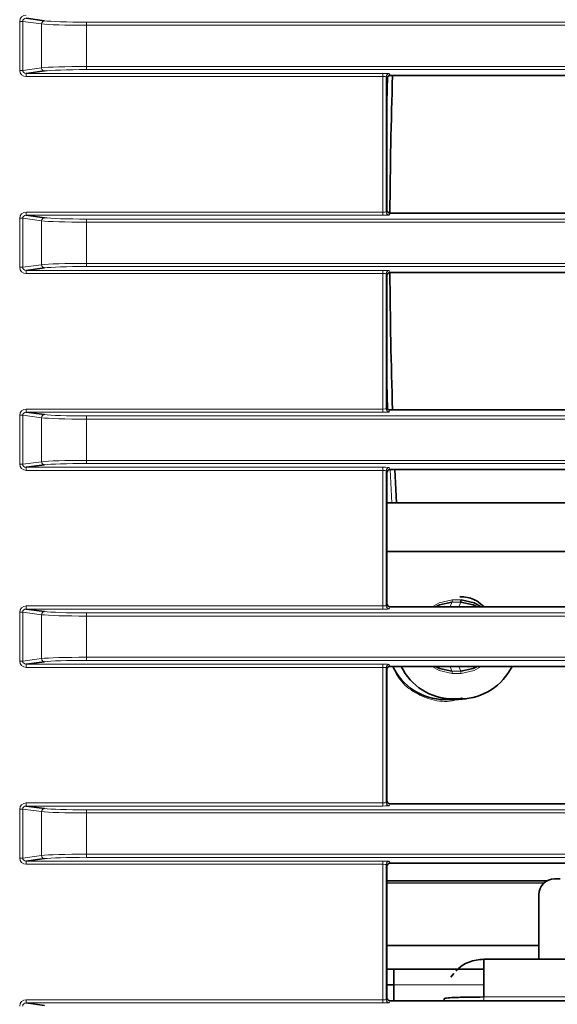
# Model space of a CAD drawing. Header units: millimetres. Extents: x 0 to 1118, y 0 to 864.
# Tile 299 of 339: x 946 to 954, y 474 to 489. Entities that reach past the tile are written whole.
import ezdxf

# ---------------------------------------------------------------- set-up
doc = ezdxf.new("R2010")
doc.units = ezdxf.units.MM

msp = doc.modelspace()

# ---------------------------------------------------------------- linework, layer by layer
at = {"color": 7, "linetype": 'Continuous', "lineweight": 18}
for p, q in [((945.9298, 489.2649), (945.8822, 489.2649)), ((945.8822, 488.4879), (945.8822, 489.2649)), ((946.2294, 489.2247), (945.9298, 489.2649)), ((945.9298, 489.2649), (945.9298, 488.4879)), ((946.2294, 488.5282), (946.2294, 489.2247)), ((946.9427, 489.2036), (946.9427, 489.2535)), ((946.9427, 489.2535), (1086.9529, 489.2535)), ((946.9427, 489.2036), (946.9427, 488.5493)), ((1086.9529, 489.2036), (946.9427, 489.2036)), ((945.9298, 488.4879), (945.8822, 488.4879)), ((945.9298, 488.4879), (946.2294, 488.5282)), ((945.9859, 488.4391), (951.6487, 488.4391)), ((945.9859, 488.4391), (945.9859, 488.3892)), ((946.9427, 488.5493), (1086.9529, 488.5493)), ((946.9427, 488.4993), (946.9427, 488.5493)), ((1086.9529, 488.4993), (946.9427, 488.4993)), ((951.6487, 488.4391), (951.6487, 488.3892)), ((951.6487, 488.3892), (945.9859, 488.3892)), ((951.6487, 486.2387), (951.6487, 488.3892)), ((951.6986, 488.3849), (951.6986, 486.243)), ((951.7109, 488.3543), (951.6986, 488.3849)), ((951.7486, 488.4348), (951.7608, 488.4043)), ((951.6986, 486.243), (951.7109, 486.2736)), ((945.9298, 486.1399), (945.8822, 486.1399)), ((945.8822, 485.3629), (945.8822, 486.1399)), ((946.2294, 486.0997), (945.9298, 486.1399)), ((945.9298, 486.1399), (945.9298, 485.3629)), ((945.9859, 486.1887), (945.9859, 486.2387)), ((945.9859, 486.2387), (951.6487, 486.2387)), ((951.6487, 486.1887), (945.9859, 486.1887)), ((946.2294, 485.4032), (946.2294, 486.0997)), ((946.9427, 486.0786), (946.9427, 486.1285)), ((946.9427, 486.1285), (1086.9529, 486.1285)), ((951.6487, 486.1887), (951.6487, 486.2387)), ((951.7608, 486.2236), (951.7486, 486.193)), ((1086.9529, 486.0786), (946.9427, 486.0786)), ((946.9427, 486.0786), (946.9427, 485.4243)), ((945.9298, 485.3629), (945.8822, 485.3629)), ((945.9298, 485.3629), (946.2294, 485.4032)), ((945.9859, 485.3141), (951.6487, 485.3141)), ((945.9859, 485.3141), (945.9859, 485.2642)), ((946.9427, 485.4243), (1086.9529, 485.4243)), ((946.9427, 485.3743), (946.9427, 485.4243)), ((1086.9529, 485.3743), (946.9427, 485.3743)), ((951.6487, 485.3141), (951.6487, 485.2642)), ((951.6487, 485.2642), (945.9859, 485.2642)), ((951.6487, 483.1137), (951.6487, 485.2642)), ((951.6986, 485.2599), (951.6986, 483.118)), ((951.7109, 485.2293), (951.6986, 485.2599)), ((951.7486, 485.3098), (951.7608, 485.2793)), ((951.6986, 483.118), (951.7109, 483.1486)), ((945.9298, 483.0149), (945.8822, 483.0149)), ((945.8822, 482.2379), (945.8822, 483.0149)), ((946.2294, 482.9747), (945.9298, 483.0149)), ((945.9298, 483.0149), (945.9298, 482.2379)), ((945.9859, 483.0637), (945.9859, 483.1137)), ((945.9859, 483.1137), (951.6487, 483.1137)), ((951.6487, 483.0637), (945.9859, 483.0637)), ((946.2294, 482.2782), (946.2294, 482.9747)), ((946.9427, 482.9536), (946.9427, 483.0035)), ((946.9427, 483.0035), (1086.9529, 483.0035)), ((951.6487, 483.0637), (951.6487, 483.1137)), ((951.7608, 483.0986), (951.7486, 483.068)), ((946.9427, 482.9536), (946.9427, 482.2993)), ((1086.9529, 482.9536), (946.9427, 482.9536)), ((945.9298, 482.2379), (945.8822, 482.2379)), ((945.9298, 482.2379), (946.2294, 482.2782)), ((945.9859, 482.1891), (951.6487, 482.1891)), ((945.9859, 482.1891), (945.9859, 482.1392)), ((946.9427, 482.2993), (1086.9529, 482.2993)), ((946.9427, 482.2493), (946.9427, 482.2993)), ((1086.9529, 482.2493), (946.9427, 482.2493)), ((951.6487, 482.1891), (951.6487, 482.1392)), ((951.6487, 482.1392), (945.9859, 482.1392)), ((951.6487, 479.9887), (951.6487, 482.1392)), ((951.6986, 482.1349), (951.6986, 479.993)), ((951.7109, 482.1043), (951.6986, 482.1349)), ((951.7486, 482.1848), (951.7608, 482.1543)), ((951.7887, 481.6264), (951.7634, 482.1543)), ((951.6986, 479.993), (951.7109, 480.0236)), ((952.7432, 480.0493), (952.7159, 479.9736)), ((952.8831, 480.0493), (952.7432, 480.0493)), ((952.7485, 480.0846), (952.8884, 480.0846)), ((952.8831, 480.0493), (952.8557, 479.9736)), ((945.9298, 479.8899), (945.8822, 479.8899)), ((945.8822, 479.1129), (945.8822, 479.8899)), ((946.2294, 479.8497), (945.9298, 479.8899)), ((945.9298, 479.8899), (945.9298, 479.1129)), ((945.9859, 479.9387), (945.9859, 479.9887)), ((945.9859, 479.9887), (951.6487, 479.9887)), ((951.6487, 479.9387), (945.9859, 479.9387)), ((946.2294, 479.1532), (946.2294, 479.8497)), ((946.9427, 479.8286), (946.9427, 479.8785)), ((946.9427, 479.8785), (1086.9529, 479.8785)), ((951.6487, 479.9387), (951.6487, 479.9887)), ((951.7608, 479.9736), (951.7486, 479.943)), ((1086.9529, 479.8286), (946.9427, 479.8286)), ((946.9427, 479.8286), (946.9427, 479.1743)), ((945.9298, 479.1129), (945.8822, 479.1129)), ((945.9298, 479.1129), (946.2294, 479.1532)), ((945.9859, 479.0641), (951.6487, 479.0641)), ((945.9859, 479.0641), (945.9859, 479.0142)), ((946.9427, 479.1243), (946.9427, 479.1743)), ((946.9427, 479.1743), (1086.9529, 479.1743)), ((1086.9529, 479.1243), (946.9427, 479.1243)), ((951.6487, 479.0641), (951.6487, 479.0142)), ((951.6487, 479.0142), (945.9859, 479.0142)), ((951.6487, 476.8637), (951.6487, 479.0142)), ((951.6986, 479.0099), (951.6986, 476.868)), ((951.7109, 478.9793), (951.6986, 479.0099)), ((951.7486, 479.0598), (951.7608, 479.0293)), ((952.7159, 479.0293), (952.7432, 478.9536)), ((952.7432, 478.9536), (952.8831, 478.9536)), ((952.8884, 478.9182), (952.7485, 478.9182)), ((952.8557, 479.0293), (952.8831, 478.9536)), ((952.7485, 478.5132), (952.6265, 478.5014)), ((952.8884, 478.5132), (952.7663, 478.5014)), ((951.6986, 476.868), (951.7109, 476.8986)), ((945.9298, 476.7649), (945.8822, 476.7649)), ((945.8822, 475.9879), (945.8822, 476.7649)), ((946.2294, 476.7247), (945.9298, 476.7649)), ((945.9298, 476.7649), (945.9298, 475.9879)), ((945.9859, 476.8137), (945.9859, 476.8637)), ((945.9859, 476.8637), (951.6487, 476.8637)), ((951.6487, 476.8137), (945.9859, 476.8137)), ((946.2294, 476.0282), (946.2294, 476.7247)), ((946.9427, 476.7036), (946.9427, 476.7535)), ((946.9427, 476.7535), (1086.9529, 476.7535)), ((951.6487, 476.8137), (951.6487, 476.8637)), ((951.7608, 476.8486), (951.7486, 476.818)), ((946.9427, 476.7036), (946.9427, 476.0493)), ((1086.9529, 476.7036), (946.9427, 476.7036)), ((945.9298, 475.9879), (945.8822, 475.9879)), ((945.9298, 475.9879), (946.2294, 476.0282)), ((945.9859, 475.9391), (951.6487, 475.9391)), ((945.9859, 475.9391), (945.9859, 475.8892)), ((946.9427, 475.9993), (946.9427, 476.0493)), ((946.9427, 476.0493), (1086.9529, 476.0493)), ((1086.9529, 475.9993), (946.9427, 475.9993)), ((951.6487, 475.9391), (951.6487, 475.8892)), ((951.6487, 475.8892), (945.9859, 475.8892)), ((951.6487, 473.7387), (951.6487, 475.8892)), ((951.6986, 475.8849), (951.6986, 473.743)), ((951.7109, 475.8543), (951.6986, 475.8849)), ((951.7486, 475.9348), (951.7608, 475.9043)), ((951.8228, 473.9764), (953.2478, 473.9764)), ((951.6986, 473.743), (951.7109, 473.7736)), ((955.8079, 473.7831), (953.2478, 473.7831)), ((953.2478, 473.7831), (953.2478, 473.7236)), ((945.9859, 473.6887), (945.9859, 473.7387)), ((945.9859, 473.7387), (951.6487, 473.7387)), ((951.6487, 473.6887), (945.9859, 473.6887)), ((951.6487, 473.6887), (951.6487, 473.7387)), ((951.7608, 473.7236), (951.7486, 473.693))]:
    msp.add_line(p, q, dxfattribs=at)
at = {"color": 7, "linetype": 'Continuous', "lineweight": 35}
for p, q in [((945.9859, 489.3137), (946.277, 489.2746)), ((946.277, 488.4782), (945.9859, 488.4391)), ((951.7109, 488.3543), (951.7109, 486.2736)), ((955.758, 488.4043), (951.7608, 488.4043)), ((945.9859, 486.1887), (946.277, 486.1496)), ((955.758, 486.2236), (951.7608, 486.2236)), ((946.277, 485.3532), (945.9859, 485.3141)), ((951.7109, 485.2293), (951.7109, 483.1486)), ((955.758, 485.2793), (951.7608, 485.2793)), ((945.9859, 483.0637), (946.277, 483.0246)), ((955.758, 483.0986), (951.7608, 483.0986)), ((946.277, 482.2282), (945.9859, 482.1891)), ((951.7109, 482.1043), (951.7109, 480.0236)), ((955.758, 482.1543), (951.7608, 482.1543)), ((951.8384, 482.1543), (951.8637, 481.6264)), ((955.8079, 481.6264), (951.7109, 481.6264)), ((951.7109, 480.8514), (955.8079, 480.8514)), ((945.9859, 479.9387), (946.277, 479.8996)), ((955.758, 479.9736), (951.7608, 479.9736)), ((946.277, 479.1032), (945.9859, 479.0641)), ((951.7109, 478.9793), (951.7109, 476.8986)), ((955.758, 479.0293), (951.7608, 479.0293)), ((952.6265, 478.5014), (952.7663, 478.5014)), ((952.7485, 478.5132), (952.8884, 478.5132)), ((952.7663, 478.5014), (952.8503, 478.5055)), ((952.8503, 478.5055), (952.9713, 478.5172)), ((945.9859, 476.8137), (946.277, 476.7746)), ((955.758, 476.8486), (951.7608, 476.8486)), ((946.277, 475.9782), (945.9859, 475.9391)), ((951.7109, 475.8543), (951.7109, 473.7736)), ((955.758, 475.9043), (951.7608, 475.9043)), ((951.7109, 475.6264), (954.258, 475.6264)), ((954.4603, 475.6581), (954.3728, 475.6581)), ((951.7109, 475.5933), (954.2064, 475.5911)), ((954.1228, 475.4081), (954.1228, 474.3831)), ((951.7109, 474.6014), (954.1228, 474.6014)), ((955.8079, 474.3831), (953.2478, 474.3831)), ((951.7109, 474.2264), (953.2478, 474.2264)), ((951.8228, 474.2264), (951.8228, 473.9764)), ((952.7724, 474.1564), (952.7244, 474.0996)), ((951.8228, 473.9764), (951.7109, 473.9764)), ((951.8228, 473.7236), (951.8228, 473.9764)), ((952.6228, 473.7581), (952.6228, 473.7236)), ((945.9859, 473.6887), (946.277, 473.6496)), ((955.758, 473.7236), (951.7608, 473.7236))]:
    msp.add_line(p, q, dxfattribs=at)
at = {"color": 7, "linetype": 'Continuous', "lineweight": 18, "flags": 128}
for points in [[(951.7109, 487.8625), (951.7141, 487.9806), (951.7264, 488.3905)], [(951.7264, 483.1123), (951.7141, 483.5222), (951.7109, 483.6404)], [(952.4293, 479.9736), (952.5405, 480.0402), (952.7485, 480.0846)], [(952.7485, 478.9182), (952.5405, 478.9626), (952.4293, 479.0293)], [(953.2076, 479.0293), (953.0965, 478.9626), (952.8884, 478.9182)]]:
    msp.add_lwpolyline(points, dxfattribs=at)
at = {"color": 7, "linetype": 'Continuous', "lineweight": 35, "flags": 128}
for points in [[(952.7432, 480.0493), (952.5478, 480.0076), (952.4842, 479.9736)], [(953.1422, 479.9736), (953.0786, 480.0076), (952.8831, 480.0493)], [(952.8884, 480.0846), (953.0965, 480.0402), (953.2076, 479.9736)], [(952.4842, 479.0293), (952.5478, 478.9953), (952.7432, 478.9536)], [(952.8831, 478.9536), (953.0786, 478.9953), (953.1422, 479.0293)]]:
    msp.add_lwpolyline(points, dxfattribs=at)
at = {"color": 7, "linetype": 'Continuous', "lineweight": 18}
for centre, radius, start, end in [((946.279, 489.2251), 0.0496, 92.34387, 180.47564), ((946.279, 488.5278), 0.0496, 179.52436, 267.65613), ((951.7487, 488.3848), 0.05, 90.02816, 179.92601), ((946.279, 486.1001), 0.0496, 92.34387, 180.47564), ((951.7487, 486.243), 0.05, 180.07399, 269.97184), ((946.279, 485.4028), 0.0496, 179.52436, 267.65613), ((951.7487, 485.2598), 0.05, 90.02816, 179.92601), ((946.279, 482.9751), 0.0496, 92.34387, 180.47564), ((951.7487, 483.118), 0.05, 180.07399, 269.97184), ((946.279, 482.2778), 0.0496, 179.52436, 267.65613), ((951.7487, 482.1348), 0.05, 90.02816, 179.92601), ((952.6404, 480.0828), 0.1081, 341.96698, 0.99504), ((946.279, 479.8501), 0.0496, 92.34387, 180.47564), ((951.7487, 479.993), 0.05, 180.07399, 269.97184), ((946.279, 479.1528), 0.0496, 179.52436, 267.65613), ((951.7487, 479.0098), 0.05, 90.02816, 179.92601), ((952.6404, 478.9201), 0.1081, 359.00496, 18.03302), ((952.7803, 478.9201), 0.1081, 359.00496, 18.03302), ((946.279, 476.7251), 0.0496, 92.34387, 180.47564), ((951.7487, 476.868), 0.05, 180.07399, 269.97184), ((946.279, 476.0278), 0.0496, 179.52436, 267.65613), ((951.7487, 475.8848), 0.05, 90.02816, 179.92601), ((951.7487, 473.743), 0.05, 180.07399, 269.97184)]:
    msp.add_arc(centre, radius, start, end, dxfattribs=at)
at = {"color": 7, "linetype": 'Continuous', "lineweight": 35}
for centre, radius, start, end in [((1032.4346, 485.7515), 80.6764, 178.115685, 179.664733), ((1032.4346, 485.7513), 80.6764, 180.335267, 181.884315), ((952.7803, 480.0828), 0.1081, 341.96698, 0.99504), ((952.6394, 479.4252), 0.9239, 205.3754, 269.20209), ((952.7612, 479.4257), 0.9126, 205.74754, 269.20825), ((952.8689, 479.4366), 0.9236, 271.21129, 333.83292), ((954.3728, 475.4081), 0.25, 90, 180)]:
    msp.add_arc(centre, radius, start, end, dxfattribs=at)
at = {"color": 7, "linetype": 'Continuous', "lineweight": 18}
for centre, major_axis, ratio, start_param, end_param in [((945.9873, 489.2636), (-0.1043, 0.014), 0.9502376, 4.8528691, 6.4101858), ((945.9873, 489.2636), (0.0572, -0.0077), 0.8661766, 1.7112764, 3.2685932), ((946.9427, 489.2341), (0.75, 0), 0.0407502, 3.4557519, 4.712389), ((946.9427, 489.2841), (0.7, 0), 0.0436609, 3.4557519, 4.712389), ((945.9873, 488.4893), (-0.1043, -0.014), 0.9502376, 6.1561848, 7.7135016), ((945.9873, 488.4893), (0.0572, 0.0077), 0.8661766, 3.0145921, 4.5719089), ((946.9427, 488.5187), (0.75, 0), 0.0407502, 1.5707963, 2.8274334), ((946.9427, 488.4688), (0.7, 0), 0.0436609, 1.5707963, 2.8274334), ((951.6487, 488.4347), (0.1, 0), 0.0436609, 0.0174533, 1.5707963), ((951.6487, 488.3848), (0.05, 0), 0.0873219, 0.0174533, 1.5707963), ((945.9873, 486.1386), (-0.1043, 0.014), 0.9502376, 4.8528691, 6.4101858), ((945.9873, 486.1386), (0.0572, -0.0077), 0.8661766, 1.7112764, 3.2685932), ((946.9427, 486.1091), (0.75, 0), 0.0407502, 3.4557519, 4.712389), ((946.9427, 486.1591), (0.7, 0), 0.0436609, 3.4557519, 4.712389), ((951.6487, 486.2431), (0.05, 0), 0.0873219, 4.712389, 6.265732), ((951.6487, 486.1931), (0.1, 0), 0.0436609, 4.712389, 6.265732), ((945.9873, 485.3643), (-0.1043, -0.014), 0.9502376, 6.1561848, 7.7135016), ((945.9873, 485.3643), (0.0572, 0.0077), 0.8661766, 3.0145921, 4.5719089), ((946.9427, 485.3937), (0.75, 0), 0.0407502, 1.5707963, 2.8274334), ((946.9427, 485.3438), (0.7, 0), 0.0436609, 1.5707963, 2.8274334), ((951.6487, 485.3097), (0.1, 0), 0.0436609, 0.0174533, 1.5707963), ((951.6487, 485.2598), (0.05, 0), 0.0873219, 0.0174533, 1.5707963), ((945.9873, 483.0136), (-0.1043, 0.014), 0.9502376, 4.8528691, 6.4101858), ((945.9873, 483.0136), (0.0572, -0.0077), 0.8661766, 1.7112764, 3.2685932), ((946.9427, 482.9841), (0.75, 0), 0.0407502, 3.4557519, 4.712389), ((946.9427, 483.0341), (0.7, 0), 0.0436609, 3.4557519, 4.712389), ((951.6487, 483.1181), (0.05, 0), 0.0873219, 4.712389, 6.265732), ((951.6487, 483.0681), (0.1, 0), 0.0436609, 4.712389, 6.265732), ((945.9873, 482.2393), (-0.1043, -0.014), 0.9502376, 6.1561848, 7.7135016), ((945.9873, 482.2393), (0.0572, 0.0077), 0.8661766, 3.0145921, 4.5719089), ((946.9427, 482.2687), (0.75, 0), 0.0407502, 1.5707963, 2.8274334), ((946.9427, 482.2188), (0.7, 0), 0.0436609, 1.5707963, 2.8274334), ((951.6487, 482.1847), (0.1, 0), 0.0436609, 0.0174533, 1.5707963), ((951.6487, 482.1348), (0.05, 0), 0.0873219, 0.0174533, 1.5707963), ((945.9873, 479.8886), (-0.1043, 0.014), 0.9502376, 4.8528691, 6.4101858), ((945.9873, 479.8886), (0.0572, -0.0077), 0.8661766, 1.7112764, 3.2685932), ((946.9427, 479.8591), (0.75, 0), 0.0407502, 3.4557519, 4.712389), ((946.9427, 479.9091), (0.7, 0), 0.0436609, 3.4557519, 4.712389), ((951.6487, 479.9931), (0.05, 0), 0.0873219, 4.712389, 6.265732), ((951.6487, 479.9431), (0.1, 0), 0.0436609, 4.712389, 6.265732), ((945.9873, 479.1143), (-0.1043, -0.014), 0.9502376, 6.1561848, 7.7135016), ((945.9873, 479.1143), (0.0572, 0.0077), 0.8661766, 3.0145921, 4.5719089), ((946.9427, 479.1437), (0.75, 0), 0.0407502, 1.5707963, 2.8274334), ((946.9427, 479.0938), (0.7, 0), 0.0436609, 1.5707963, 2.8274334), ((951.6487, 479.0597), (0.1, 0), 0.0436609, 0.0174533, 1.5707963), ((951.6487, 479.0098), (0.05, 0), 0.0873219, 0.0174533, 1.5707963), ((945.9873, 476.7636), (-0.1043, 0.014), 0.9502376, 4.8528691, 6.4101858), ((945.9873, 476.7636), (0.0572, -0.0077), 0.8661766, 1.7112764, 3.2685932), ((946.9427, 476.7341), (0.75, 0), 0.0407502, 3.4557519, 4.712389), ((946.9427, 476.7841), (0.7, 0), 0.0436609, 3.4557519, 4.712389), ((951.6487, 476.8681), (0.05, 0), 0.0873219, 4.712389, 6.265732), ((951.6487, 476.8181), (0.1, 0), 0.0436609, 4.712389, 6.265732), ((945.9873, 475.9893), (-0.1043, -0.014), 0.9502376, 6.1561848, 7.7135016), ((945.9873, 475.9893), (0.0572, 0.0077), 0.8661766, 3.0145921, 4.5719089), ((946.9427, 476.0187), (0.75, 0), 0.0407502, 1.5707963, 2.8274334), ((946.9427, 475.9688), (0.7, 0), 0.0436609, 1.5707963, 2.8274334), ((951.6487, 475.9347), (0.1, 0), 0.0436609, 0.0174533, 1.5707963), ((951.6487, 475.8848), (0.05, 0), 0.0873219, 0.0174533, 1.5707963), ((945.9873, 473.6386), (-0.1043, 0.014), 0.9502376, 4.8528691, 6.4101858), ((945.9873, 473.6386), (0.0572, -0.0077), 0.8661766, 1.7112764, 3.2685932), ((951.6487, 473.7431), (0.05, 0), 0.0873219, 4.712389, 6.265732), ((951.6487, 473.6931), (0.1, 0), 0.0436609, 4.712389, 6.265732)]:
    msp.add_ellipse(centre, major_axis=major_axis, ratio=ratio, start_param=start_param, end_param=end_param, dxfattribs=at)
at = {"color": 7, "linetype": 'Continuous', "lineweight": 35}
for centre, major_axis, start_param, end_param in [((951.7609, 488.3542), (0.0186, -0.0465), 2.7616506, 4.3316857), ((951.7609, 486.2736), (0.0186, 0.0465), 1.9514996, 3.5215347), ((951.7609, 485.2292), (0.0186, -0.0465), 2.7616506, 4.3316857), ((951.7609, 483.1486), (0.0186, 0.0465), 1.9514996, 3.5215347), ((951.7609, 482.1042), (0.0186, -0.0465), 2.7616506, 4.3316857), ((951.7609, 480.0236), (0.0186, 0.0465), 1.9514996, 3.5215347), ((951.7609, 478.9792), (0.0186, -0.0465), 2.7616506, 4.3316857), ((951.7609, 476.8986), (0.0186, 0.0465), 1.9514996, 3.5215347), ((951.7609, 475.8542), (0.0186, -0.0465), 2.7616506, 4.3316857), ((951.7609, 473.7736), (0.0186, 0.0465), 1.9514996, 3.5215347)]:
    msp.add_ellipse(centre, major_axis=major_axis, ratio=0.9988964, start_param=start_param, end_param=end_param, dxfattribs=at)
for points, knots in [([(953.2539, 479.9736), (953.2165, 480.0075), (953.1255, 480.0903), (952.9834, 480.1302), (952.8918, 480.1338), (952.8703, 480.1346)], [0, 0, 0, 0, 0.3474803, 0.84666569, 1, 1, 1, 1]), ([(953.2478, 474.3831), (953.1682, 474.3743), (953.0471, 474.361), (952.9007, 474.2838), (952.8377, 474.2282), (952.8058, 474.2)], [0, 0, 0, 0, 0.4853715, 0.7393016, 1, 1, 1, 1]), ([(952.6228, 473.7581), (952.6265, 473.7601), (952.6333, 473.7638), (952.6898, 473.77), (952.7619, 473.7736), (952.8058, 473.7757)], [0, 0, 0, 0, 0.3098253, 0.5800452, 1, 1, 1, 1]), ([(952.8058, 473.7757), (952.8377, 473.7769), (952.9007, 473.7791), (953.0471, 473.7822), (953.1682, 473.7827), (953.2478, 473.7831)], [0, 0, 0, 0, 0.2606984, 0.5146285, 1, 1, 1, 1])]:
    msp.add_open_spline(points, degree=3, knots=knots, dxfattribs=at)
at = {"color": 7, "linetype": 'Continuous', "lineweight": 18}
msp.add_open_spline([(952.9058, 478.5336), (952.8535, 478.5144), (952.6994, 478.4576), (952.4206, 478.4869), (952.1229, 478.6169), (951.9027, 478.8098), (951.8287, 478.9706), (951.8017, 479.0293)], degree=3, knots=[0, 0, 0, 0, 0.126233, 0.3716601, 0.616133, 0.8600472, 1, 1, 1, 1], dxfattribs=at)
at = {"color": 7, "linetype": 'Continuous', "lineweight": 35}
for points in [[(953.2478, 474.3831), (953.2478, 474.3809), (953.2478, 474.3764), (953.2478, 474.3405), (953.2478, 474.286), (953.2478, 474.2335), (953.2478, 474.2073)], [(953.2478, 473.7831), (953.2478, 473.8224), (953.2478, 473.9009), (953.2478, 474.014), (953.2478, 474.1193), (953.2478, 474.178), (953.2478, 474.2073)]]:
    msp.add_open_spline(points, degree=3, dxfattribs=at)

doc.saveas('drawing.dxf')
